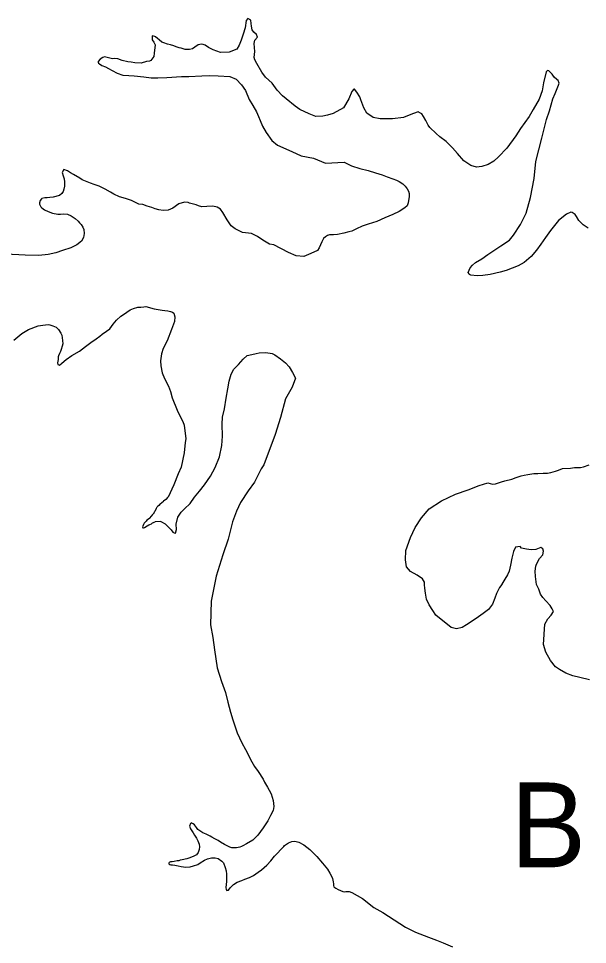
# Model space of a CAD drawing. Extents: x 31699 to 244310, y -8841 to 11474.
# Drawn here: x 146113.6 to 146349.6, y 2121.5 to 2505.6 of the extents above; entities that cross this region are included whole.
import ezdxf

# ---------------------------------------------------------------- set-up
doc = ezdxf.new("R2010")
doc.units = 0
doc.layers.add('R_Draft', color=7, linetype='Continuous')

msp = doc.modelspace()

# ---------------------------------------------------------------- linework, layer by layer
at = {"layer": 'R_Draft'}
for points in [[(146214.5, 2483.44), (146212.47, 2486.92), (146211.62, 2488.43), (146211.39, 2489.49), (146211.59, 2491.9), (146211.35, 2495.3), (146211.65, 2496.64), (146212.74, 2497.94), (146212.31, 2499), (146211.21, 2500.03), (146210.58, 2500.95), (146210.21, 2502.48), (146210.04, 2503.54), (146210, 2505.01), (146208.78, 2505.64), (146208.07, 2504.82), (146207.56, 2501.73), (146206.84, 2499.1), (146205.92, 2496.67), (146205.11, 2494.58), (146204.1, 2492.88), (146201, 2491.66), (146197.34, 2491.55), (146194.31, 2492.59), (146192.42, 2493.61), (146191.06, 2494.57), (146190.18, 2494.81), (146189.45, 2494.99), (146188.05, 2494.74), (146186.69, 2493.7), (146185.77, 2493.08), (146184.45, 2492.84), (146183.58, 2492.81), (146182.72, 2492.85), (146181.1, 2493.27), (146180.16, 2493.51), (146179.02, 2493.88), (146178.01, 2494.25), (146176.6, 2494.67), (146175.39, 2494.97), (146173.84, 2495.53), (146173.03, 2495.84), (146171.94, 2496.81), (146171.26, 2497.32), (146170.37, 2498.1), (146170.1, 2498.15), (146169.03, 2498.39), (146169.07, 2496.86), (146169.77, 2495.81), (146170.2, 2494.69), (146169.91, 2491.27), (146169.75, 2489.87), (146168.53, 2488.23), (146167.94, 2487.94), (146166.61, 2487.84)], [(146166.61, 2487.84), (146164.4, 2487.09), (146161.86, 2487.21), (146160.31, 2487.49), (146158.97, 2487.72), (146156.55, 2488.24), (146154.79, 2488.92), (146153.25, 2489.07), (146152.59, 2488.98), (146149.29, 2489.75), (146148.56, 2489.52), (146147.45, 2488.75), (146146.62, 2487.79), (146146.56, 2487.52), (146146.7, 2487.12), (146147.11, 2486.8), (146148.2, 2486.17), (146149.62, 2485.55), (146150.85, 2484.85), (146152.48, 2484.04), (146154.44, 2483.03), (146156.88, 2482.11), (146159.35, 2481.98), (146161.49, 2481.85), (146165.58, 2481.45), (146168.6, 2481.08), (146171.4, 2481.03), (146175.07, 2481.15), (146181.2, 2481.55), (146184.27, 2481.58), (146189.67, 2481.88), (146192.67, 2482.05), (146196.35, 2481.9), (146201.23, 2481.65), (146203.94, 2480.47), (146206.08, 2478.07), (146207.69, 2475.71), (146209.28, 2472.02), (146210.76, 2469.6), (146212.25, 2466.97), (146213.11, 2465), (146213.83, 2463.35), (146214.84, 2461.04), (146216.39, 2458.29), (146218.7, 2454.96), (146220.96, 2453.16), (146226.99, 2450.41), (146230.85, 2448.73), (146236.03, 2447.69), (146240.97, 2445.58), (146248.63, 2446.02), (146251.69, 2444.45), (146255.12, 2443.43), (146258.69, 2442.54), (146261.73, 2441.57), (146264.43, 2440.72), (146266.59, 2439.98), (146268.88, 2439.06), (146270.44, 2438.57), (146271.46, 2438), (146273.02, 2437.05), (146273.99, 2436.08), (146274.89, 2435.04), (146275.45, 2434.06), (146275.69, 2433.06), (146275.66, 2431.72), (146275.55, 2430.99), (146275.27, 2429.17), (146274.78, 2427.96), (146273.87, 2427.06), (146271.51, 2425.58), (146268.88, 2424.36), (146265.59, 2422.99), (146262.3, 2421.41), (146258.66, 2420.36), (146256.15, 2419.48), (146253.78, 2418.33), (146251.87, 2417.47), (146250.68, 2417.1), (146248.49, 2416.63), (146245.98, 2416.01), (146244.24, 2415.89), (146243.17, 2415.93), (146242.58, 2415.84), (146241.78, 2415.68), (146241, 2415.12), (146240.15, 2414.36), (146239.4, 2412.93), (146238.27, 2410.43), (146237.57, 2409.33), (146234.87, 2408.18), (146231.91, 2406.88), (146228.83, 2407.18), (146225.58, 2408.62), (146219.47, 2411.7), (146217.72, 2412.04), (146214.93, 2413.69), (146212.75, 2415.15), (146210.17, 2416.41), (146206.49, 2416.83), (146203.5, 2418.33)], [(146337.64, 2421.78), (146334.3, 2417.68), (146332.25, 2414.81), (146330.34, 2412.02), (146328.48, 2409.56), (146326.22, 2406.96), (146323.37, 2404.4), (146320.95, 2403), (146315.94, 2401.05), (146313.43, 2400.44), (146309.26, 2399.38), (146306.28, 2398.96), (146303.88, 2398.89), (146301.21, 2399.21), (146300.73, 2399.46), (146300.53, 2399.72), (146300.18, 2400.25), (146300.99, 2402.21), (146301.95, 2403.37), (146303.18, 2404.41), (146305.74, 2405.95), (146308.28, 2407.7), (146313.7, 2411.33), (146317.3, 2413.7), (146318.97, 2415.82), (146321.9, 2420.12), (146324.16, 2424.92), (146326.03, 2431.32), (146327.59, 2439.31), (146328.25, 2446.27), (146330.69, 2455.96), (146332.66, 2463.76), (146333.82, 2467.4), (146335.27, 2472.32), (146336.2, 2474.48), (146337.07, 2476.64), (146337.56, 2477.99), (146337.87, 2478.8), (146337.5, 2479.99), (146336.96, 2480.31), (146335.87, 2481.35), (146335.03, 2482.52), (146333.59, 2483.95), (146333.05, 2484.14), (146332.47, 2483.58), (146331.41, 2478.95), (146330.91, 2475.59), (146329.61, 2472.22), (146327.14, 2467.87), (146325.5, 2464.95), (146321.91, 2460.04), (146319.87, 2456.91), (146316.16, 2451.79), (146312.74, 2448.22), (146310.73, 2446.42), (146308.44, 2445.02), (146305.8, 2444.21), (146303.6, 2444.01), (146301.26, 2444.61), (146298.4, 2446.59), (146295.71, 2449.65), (146293.64, 2451.99), (146291.03, 2454.65), (146288.44, 2456.58), (146286.81, 2457.87), (146284.26, 2460.46), (146283.5, 2461.44), (146282.58, 2463.35), (146281.67, 2464.93), (146280.9, 2466.04), (146279.75, 2466.61), (146279.48, 2466.87), (146279.01, 2466.78), (146276.38, 2465.84), (146273.35, 2464.55), (146268.77, 2463.95), (146263.57, 2464.06), (146260.76, 2464.58), (146258.04, 2466.3), (146256.85, 2468.53), (146255.55, 2471.9), (146255.24, 2473.09), (146253.92, 2475.12), (146252.95, 2476.3), (146252.75, 2476.36), (146251.91, 2475.4), (146250.67, 2472.29), (146248.45, 2468.62), (146244.13, 2466.22), (146241.75, 2465.55), (146239.83, 2465.09), (146236.9, 2464.94), (146234.2, 2466.06), (146230.29, 2467.95), (146228.31, 2469.29), (146224.56, 2472.25), (146223.06, 2473.55), (146220.85, 2475.95), (146218.77, 2478.76), (146216.1, 2481.35), (146214.5, 2483.44)], [(146203.5, 2418.33), (146201.86, 2419.68), (146200.11, 2422.17), (146198.41, 2425.12), (146197.37, 2426.55), (146196, 2427.38), (146194.19, 2427.79), (146191.66, 2427.64), (146189.59, 2427.51), (146188.31, 2427.87), (146187.29, 2428.3), (146184.46, 2429.08), (146183.92, 2429.26), (146182.38, 2429.48), (146180.13, 2428.81), (146177.59, 2426.92), (146175.68, 2426.13), (146173.61, 2425.93), (146171.73, 2426.27), (146170.32, 2426.69), (146168.9, 2427.18), (146166.88, 2427.72), (146165.19, 2428.47), (146163.51, 2428.61), (146160.39, 2430.12), (146157.9, 2430.9), (146155.4, 2431.63), (146153.1, 2432.82), (146151.67, 2433.64), (146149.56, 2434.85), (146146.98, 2436.1), (146145.02, 2436.84), (146143.47, 2437.39), (146140.02, 2438.75), (146139.07, 2439.39), (146136.35, 2440.9), (146135.12, 2441.67), (146133.96, 2442.43), (146132.34, 2443.05), (146131.65, 2441.76), (146132.09, 2440.3), (146132.53, 2439.18), (146132.7, 2437.92), (146132.63, 2436.11), (146132.33, 2434.83), (146132.1, 2433.89), (146131.52, 2433), (146130.55, 2432.24), (146127.96, 2431.55), (146126.57, 2431.37), (146125.5, 2431.27), (146124.43, 2431.24), (146123.31, 2431), (146123.05, 2430.79), (146122.6, 2430.18), (146122.29, 2429.23), (146122.25, 2428.63), (146122.82, 2427.45), (146123.23, 2427.06), (146124.32, 2426.29), (146125.88, 2425.61), (146127.7, 2424.93), (146129.86, 2424.4), (146130.99, 2424.5), (146132.12, 2424.6), (146133.86, 2424.53), (146135.42, 2423.77), (146137.06, 2422.62), (146138.36, 2421.6), (146138.92, 2420.88), (146139.61, 2420.23), (146140.31, 2419.05), (146140.68, 2418.06), (146140.79, 2416.46), (146140.58, 2414.85), (146139.76, 2413.23), (146137.74, 2411.76), (146135.24, 2410.54), (146131.8, 2409.36), (146129.03, 2408.41), (146125.85, 2407.71), (146122.05, 2407.32), (146116.37, 2407.4), (146108.35, 2407.88)], [(146349.92, 2418.67), (146347.81, 2420.08), (146346.1, 2421.9), (146345.05, 2423.54), (146344.56, 2424.26), (146343.33, 2425.22), (146342.8, 2425.34), (146340.96, 2424.42), (146337.64, 2421.78)], [(146111.61, 2372.12), (146114.93, 2374.96), (146117.75, 2376.65), (146121.77, 2378.18), (146123.64, 2378.38), (146125.83, 2378.71), (146126.5, 2378.6), (146127.85, 2378.18), (146129.2, 2377.62), (146130.1, 2376.65), (146131.15, 2375.08), (146131.58, 2374.22), (146131.68, 2373.22), (146131.85, 2372.03), (146131.89, 2370.63), (146131.66, 2369.68), (146131.3, 2368.27), (146130.99, 2367.52), (146130.55, 2366.71), (146130.11, 2365.69), (146130, 2365.22), (146129.96, 2364.15), (146129.74, 2362.81), (146129.89, 2362.15), (146130.64, 2361.83), (146131.61, 2362.6), (146133.37, 2364.19), (146135.72, 2365.87), (146138.87, 2367.64), (146141.34, 2369.59), (146143.56, 2371.2), (146145.78, 2372.74), (146147.29, 2373.79), (146148.33, 2374.69), (146150.09, 2375.88), (146151.46, 2376.93), (146152.87, 2378.78), (146154.22, 2380.42), (146155.97, 2382.08), (146157.54, 2383.07), (146158.52, 2383.83), (146159.83, 2384.74), (146161.27, 2385.39), (146163.06, 2385.85), (146164.33, 2385.89), (146165.59, 2386.06), (146166.33, 2386.15), (146169.8, 2385.25)], [(146169.8, 2385.25), (146173.15, 2384.68), (146174.28, 2384.51), (146175.49, 2384.35), (146176.63, 2384.12), (146177.5, 2383.74), (146177.98, 2383.42), (146178.49, 2381.83), (146178.28, 2379.96), (146176.98, 2376.65), (146175.19, 2371.86), (146173.62, 2368.74), (146172.95, 2366.52), (146172.51, 2363.63), (146172.57, 2361.5), (146173.19, 2358.58), (146174.12, 2356.34), (146175.82, 2353.05), (146176.62, 2350.94), (146177.36, 2348.29), (146179.38, 2343.21), (146181.08, 2339.65), (146181.72, 2338.4), (146182.29, 2336.95), (146182.93, 2331.29), (146182.78, 2329.69), (146182.3, 2325.4), (146181.02, 2319.49), (146179.83, 2316.71), (146178.04, 2312.12), (146175.6, 2306.99)], [(146172.59, 2296.96), (146172.9, 2296.88), (146174.39, 2295.99), (146175.28, 2295.22), (146176.72, 2293.59), (146176.86, 2293.46), (146177.55, 2292.55), (146178.16, 2292.3), (146178.7, 2292.18), (146179.12, 2293.59), (146179.05, 2295.86), (146179.7, 2298.82), (146181.11, 2300.8), (146182.46, 2302.24), (146184.73, 2304.37), (146186.58, 2307.1), (146188.64, 2309.56), (146190.76, 2312.23), (146193.18, 2315.77), (146195.21, 2319.37), (146196.94, 2323.83), (146197.87, 2328.46), (146198.22, 2332.41), (146198.07, 2337.28), (146198.25, 2340.29), (146199.01, 2343.72), (146199.75, 2348.15), (146200.36, 2351.97), (146200.94, 2355.12), (146201.85, 2358.02), (146202.85, 2360.19), (146204.86, 2362.12), (146206.73, 2364.31), (146208.48, 2365.76), (146211.59, 2366.52), (146212.18, 2366.67), (146213.37, 2366.97), (146216.17, 2367.12), (146218.85, 2366.67), (146219.93, 2366.17), (146222.31, 2364.5), (146224.29, 2362.82), (146225.81, 2361.07), (146227.27, 2358.84), (146228.48, 2356.4), (146227.12, 2352.63), (146224.4, 2347.81), (146222.3, 2340.07), (146220.05, 2332.99), (146215.29, 2320.43), (146214.27, 2318.87), (146211.44, 2313.24), (146208.82, 2309.63), (146205.7, 2304.79), (146204.01, 2301.2), (146202.34, 2296.75), (146200.62, 2289.62), (146198.29, 2283.08), (146195.55, 2274.32), (146193.46, 2263.91), (146193.29, 2254.02), (146194.18, 2248.77), (146194.93, 2243.72), (146195.95, 2236.21), (146197.85, 2230.52), (146199.39, 2225.96), (146200.44, 2222.05), (146201.56, 2217.81), (146202.52, 2214.64), (146204.35, 2209.28), (146206.2, 2205.13), (146207.68, 2202.3), (146208.95, 2199.94), (146209.87, 2198.23), (146211.49, 2195.34), (146212.95, 2193.18), (146215.04, 2190.1), (146215.68, 2188.85), (146216.88, 2186.69), (146217.58, 2185.51), (146218.35, 2183.99), (146219.24, 2181.21), (146219.44, 2178.75), (146219.23, 2177.08), (146218.09, 2175.04), (146217.02, 2172.8), (146215.05, 2169.81), (146212.87, 2166.81), (146210.8, 2164.81), (146208.18, 2163.26), (146206.68, 2162.35), (146206.08, 2162.07), (146205.36, 2161.78), (146203.97, 2161.54), (146202.1, 2161.55), (146201.23, 2161.79), (146199.06, 2162.93), (146197.44, 2163.95), (146196.42, 2164.59), (146195, 2165.34)], [(146295.32, 2252.49), (146293.04, 2253.03), (146286.69, 2258.11), (146285.43, 2260.08), (146283.9, 2262.37), (146282.9, 2264.74), (146282.42, 2267.27), (146282.16, 2269.33), (146282.05, 2270.66), (146282.02, 2271.79), (146281.18, 2273.17), (146279, 2274.64), (146276.23, 2276.23), (146274.57, 2278.12), (146274.15, 2281.11), (146274.23, 2284.98), (146276.21, 2290.32), (146278.08, 2294.51), (146280.82, 2298.53), (146283.98, 2302.23), (146289.01, 2305.58), (146294.92, 2308.29), (146300.2, 2310.05), (146304.67, 2311.85), (146308.24, 2312.96), (146310.19, 2312.42), (146311.45, 2312.52), (146313.95, 2313.39), (146315.34, 2313.77), (146318.25, 2314.52), (146320.03, 2315.18), (146322.14, 2315.84), (146323.33, 2316.21), (146324.85, 2316.52), (146327.37, 2316.86), (146329.11, 2316.85), (146331.23, 2316.98), (146333.1, 2317.03), (146334.42, 2317.27), (146336.34, 2317.79), (146337.66, 2318.23), (146339.3, 2318.88), (146342.56, 2319.11), (146344.22, 2319.3), (146345.62, 2319.4), (146346.68, 2319.3), (146348.01, 2319.61), (146350.32, 2320.41)], [(146172.31, 2304.22), (146173.69, 2305.36)], [(146174.81, 2306.05), (146174.76, 2306.02), (146173.69, 2305.36)], [(146174.81, 2306.05), (146175.6, 2306.99)], [(146170.65, 2302.23), (146169.45, 2299.93)], [(146170.65, 2302.23), (146171.11, 2303.1)], [(146172.31, 2304.22), (146171.76, 2303.66), (146171.11, 2303.1)], [(146168.01, 2298.28), (146167.45, 2297.88), (146166.86, 2297.46), (146166.54, 2297.12), (146165.77, 2296.23), (146165.38, 2295.68), (146165.01, 2294.8), (146165.09, 2294.27), (146165.49, 2294.28), (146165.89, 2294.49), (146167, 2295.2), (146167.66, 2295.55), (146168.12, 2295.7), (146168.71, 2296.05), (146169.23, 2296.4), (146170.21, 2296.77)], [(146168.01, 2298.28), (146169.45, 2299.93)], [(146172.59, 2296.96), (146170.21, 2296.77)], [(146350.44, 2231.29), (146346.48, 2232.24), (146343.59, 2232.95), (146340.63, 2234), (146337.99, 2235.59), (146336.42, 2236.61), (146334.28, 2239.35), (146332.31, 2242.7), (146331.42, 2245.88), (146331.96, 2254.37), (146333.23, 2256.61), (146334.52, 2258.12), (146335.61, 2259.56), (146335.04, 2260.67), (146334.2, 2262.05), (146332.34, 2264.07), (146331.17, 2265.43), (146330.2, 2266.74), (146329.4, 2268.92), (146328.48, 2270.83), (146328.05, 2274.09), (146327.98, 2276.36), (146328.18, 2278.43), (146328.49, 2279.24), (146329.76, 2281.55), (146331.11, 2283.06), (146331.33, 2284.6), (146331.17, 2285.6), (146330.22, 2286.17), (146328.24, 2285.38), (146326.25, 2285.18), (146324.31, 2285.53), (146322.3, 2285.87), (146321.75, 2286.52), (146319.82, 2286.26), (146318.88, 2284.57), (146318.22, 2281.81), (146317.65, 2278.85), (146317.12, 2276.37), (146316.43, 2274.81), (146315.29, 2272.98), (146314.08, 2271), (146314.09, 2270.87), (146313.13, 2269.57), (146311.87, 2267.07), (146311.26, 2265.11), (146310.27, 2262.61), (146308.6, 2260.49), (146306.39, 2258.76), (146304.36, 2257.43), (146301.82, 2255.55), (146299.47, 2254.02), (146297.63, 2252.96), (146295.32, 2252.49)], [(146195, 2165.34), (146193.78, 2165.98), (146193.03, 2166.42), (146191.48, 2167.18), (146190.06, 2167.8), (146188.02, 2169.21), (146187.4, 2169.93), (146186.56, 2171.1), (146186.02, 2171.56), (146185.48, 2171.81), (146185.48, 2171.87), (146184.88, 2171.72), (146184.52, 2170.51), (146184.88, 2169.45), (146186.06, 2167.82), (146186.63, 2166.77), (146187.46, 2165.59), (146188.03, 2164.47), (146188.47, 2163.08), (146188.63, 2162.02), (146188.53, 2160.88), (146188.17, 2159.6), (146187.47, 2158.71), (146186.29, 2158.08), (146184.64, 2157.43), (146183.39, 2157.06), (146181.47, 2156.6), (146180.67, 2156.38), (146180.08, 2156.23), (146179.35, 2156.14), (146178.16, 2155.9), (146177.36, 2155.74), (146176.63, 2155.72), (146176.04, 2155.51), (146175.91, 2155.23), (146175.99, 2154.97), (146176.4, 2154.65), (146176.8, 2154.53), (146177.47, 2154.48), (146178.47, 2154.38), (146179.81, 2154.15), (146181.02, 2153.78), (146183.03, 2153.51), (146184.82, 2153.63), (146186.14, 2154.07), (146187.92, 2154.59), (146188.97, 2155.35), (146190.67, 2156.4), (146192.05, 2156.98), (146193.7, 2157.36), (146195.1, 2157.47), (146196.44, 2157.11), (146197.87, 2156.08), (146198.56, 2155.3), (146199.35, 2153.46), (146199.79, 2152), (146199.83, 2150.6), (146199.88, 2149), (146199.85, 2147.6), (146199.59, 2145.12), (146199.75, 2144.32), (146200.03, 2143.8), (146200.63, 2143.95), (146201.4, 2144.9), (146202.76, 2146.35), (146204.26, 2147.33), (146206.17, 2147.98), (146207.49, 2148.56), (146209.46, 2149.21), (146209.92, 2149.56), (146211.1, 2150.13), (146213.06, 2151.46), (146214.36, 2152.43), (146216.57, 2154.3), (146218.25, 2156.22), (146219.73, 2158.06), (146223.6, 2162.05), (146223.92, 2162.46), (146225.55, 2163.64), (146227.01, 2164.15), (146228.2, 2164.32), (146229.94, 2163.91), (146231.98, 2162.76), (146234.5, 2160.9), (146237.38, 2157.98), (146239.73, 2155.25), (146241.73, 2152.7), (146242.72, 2151.06), (146243.28, 2150.15), (146243.78, 2148.89), (146244.15, 2147.5), (146244.25, 2146.64), (146244.2, 2145.97), (146244.35, 2145.44), (146245.17, 2144.79), (146246.18, 2144.29), (146248.14, 2143.41), (146248.88, 2143.3), (146249.34, 2143.51), (146250.73, 2143.49), (146251.88, 2143.06)], [(146251.88, 2143.06), (146256.29, 2140.51), (146260.99, 2136.85), (146264.78, 2134.76), (146269.41, 2131.62), (146274.16, 2128.69), (146278.22, 2126.54), (146283.74, 2124.5), (146286.98, 2123.19), (146289.8, 2122.21), (146293.59, 2120.45)]]:
    msp.add_lwpolyline(points, dxfattribs=at)

# ---------------------------------------------------------------- texts
msp.add_text('BULL', height=35.2, dxfattribs=at).set_placement((146317.69, 2153.49))

doc.saveas('drawing.dxf')
